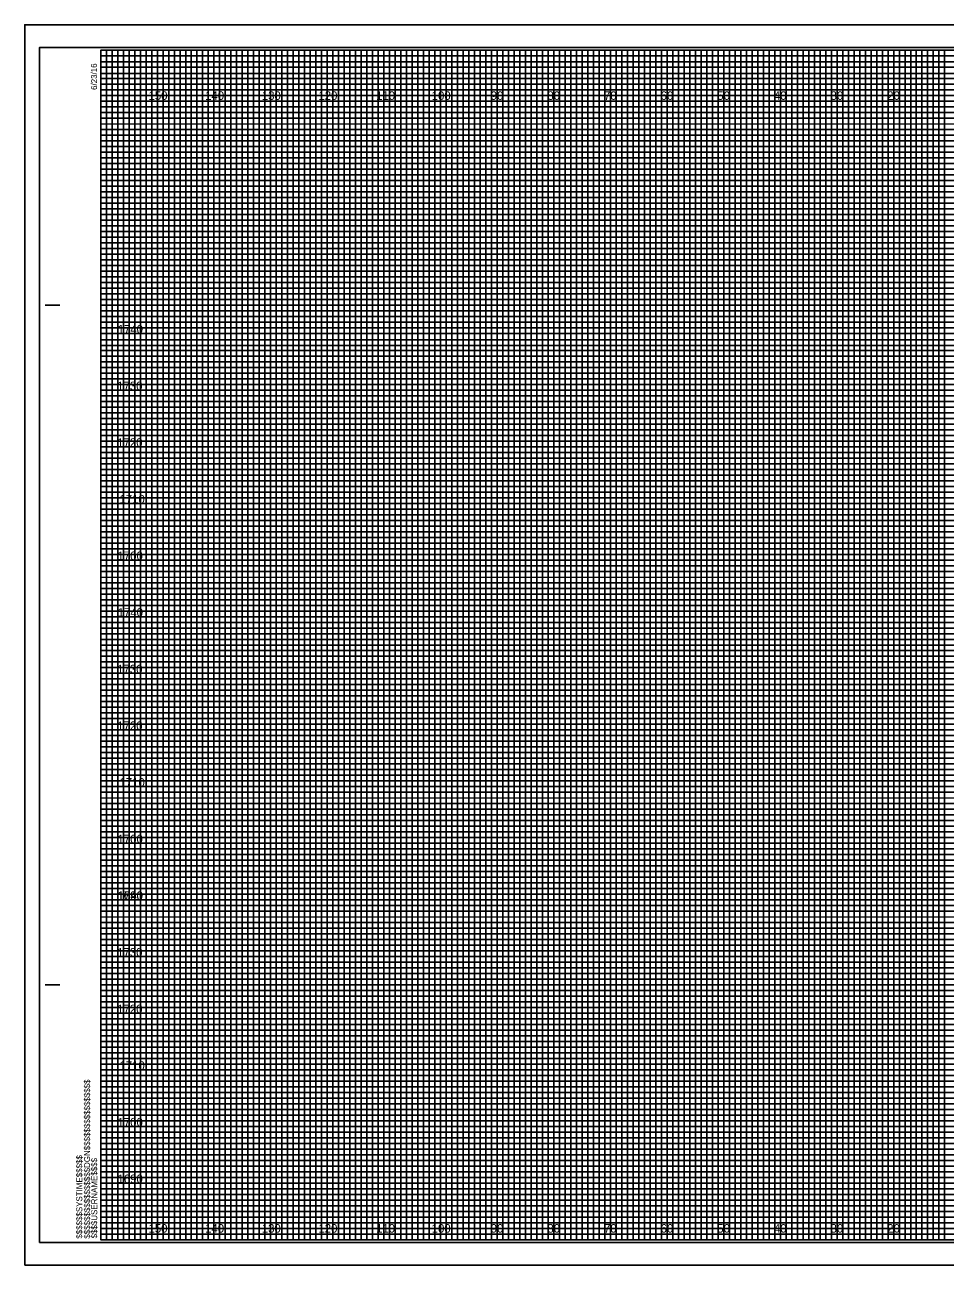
# Model space of a CAD drawing. Extents: x -15 to 323, y -5 to 6170.
# Drawn here: x -13.4 to 149.1, y 435.5 to 654.5 of the extents above; entities that cross this region are included whole.
import ezdxf

# ---------------------------------------------------------------- set-up
doc = ezdxf.new("R2010")
doc.units = 0
for name, color, linetype in [('Prop XS DDE', 7, 'Continuous'), ('Prop XS DDE Slope Text', 7, 'Continuous'), ('Prop XS DDE Text', 7, 'Continuous'), ('Prop XS Earthwork Shape', 7, 'Continuous'), ('Prop XS Noise Wall', 7, 'Continuous'), ('Prop XS Retaining Wall', 7, 'Continuous'), ('Prop XS Station Labels', 7, 'Continuous'), ('Scratch_Level_3', 7, 'Continuous'), ('Scratch_Level_7', 7, 'Continuous'), ('Scratch_Level_8', 7, 'Continuous'), ('Sheet Cross Section Grid Minor 1 CELL', 7, 'Continuous')]:
    doc.layers.add(name, color=color, linetype=linetype)

msp = doc.modelspace()

# ---------------------------------------------------------------- linework, layer by layer
at = {"layer": 'Prop XS DDE'}
msp.add_lwpolyline([(-13.4, 435.5), (323.3, 435.5), (323.3, 654.5), (-13.4, 654.5)], close=True, dxfattribs=at)
at = {"layer": 'Prop XS DDE Slope Text'}
msp.add_lwpolyline([(-10.8, 439.5), (322.4, 439.5), (322.4, 650.5), (-10.8, 650.5)], close=True, dxfattribs=at)
at = {"layer": 'Prop XS DDE Text'}
for p, q in [((10, 440), (10, 650)), ((20, 440), (20, 650)), ((30, 440), (30, 650)), ((40, 440), (40, 650)), ((50, 440), (50, 650)), ((60, 440), (60, 650)), ((70, 440), (70, 650)), ((80, 440), (80, 650)), ((90, 440), (90, 650)), ((100, 440), (100, 650)), ((110, 440), (110, 650)), ((120, 440), (120, 650)), ((130, 440), (130, 650)), ((140, 440), (140, 650)), ((0, 640), (320, 640)), ((0, 630), (320, 630)), ((0, 620), (320, 620)), ((0, 610), (320, 610)), ((0, 600), (320, 600)), ((0, 590), (320, 590)), ((0, 580), (320, 580)), ((0, 570), (320, 570)), ((0, 560), (320, 560)), ((0, 550), (320, 550)), ((0, 540), (320, 540)), ((0, 530), (320, 530)), ((0, 520), (320, 520)), ((0, 510), (320, 510)), ((0, 500), (320, 500)), ((0, 490), (320, 490)), ((0, 480), (320, 480)), ((0, 470), (320, 470)), ((0, 460), (320, 460)), ((0, 450), (320, 450))]:
    msp.add_line(p, q, dxfattribs=at)
at = {"layer": 'Prop XS Earthwork Shape'}
for p, q in [((10, 650), (0, 650)), ((10, 440), (10, 650)), ((30, 650), (20, 650)), ((20, 650), (20, 440)), ((30, 440), (30, 650)), ((50, 650), (40, 650)), ((40, 650), (40, 440)), ((50, 440), (50, 650)), ((70, 650), (60, 650)), ((60, 650), (60, 440)), ((70, 440), (70, 650)), ((90, 650), (80, 650)), ((80, 650), (80, 440)), ((90, 440), (90, 650)), ((110, 650), (100, 650)), ((100, 650), (100, 440)), ((110, 440), (110, 650)), ((130, 650), (120, 650)), ((120, 650), (120, 440)), ((130, 440), (130, 650)), ((150, 650), (140, 650)), ((140, 650), (140, 440)), ((20, 440), (10, 440)), ((40, 440), (30, 440)), ((60, 440), (50, 440)), ((80, 440), (70, 440)), ((100, 440), (90, 440)), ((120, 440), (110, 440)), ((140, 440), (130, 440))]:
    msp.add_line(p, q, dxfattribs=at)
for points in [[(0, 640), (320, 640), (320, 630), (0, 630)], [(0, 620), (320, 620), (320, 610), (0, 610)], [(0, 600), (320, 600), (320, 590), (0, 590)], [(0, 580), (320, 580), (320, 570), (0, 570)], [(0, 560), (320, 560), (320, 550), (0, 550)], [(0, 540), (320, 540), (320, 530), (0, 530)], [(0, 520), (320, 520), (320, 510), (0, 510)], [(0, 500), (320, 500), (320, 490), (0, 490)], [(0, 480), (320, 480), (320, 470), (0, 470)], [(0, 460), (320, 460), (320, 450), (0, 450)]]:
    msp.add_lwpolyline(points, dxfattribs=at)
at = {"layer": 'Prop XS Noise Wall'}
for p, q in [((-9.8, 605), (-7.3, 605)), ((-9.7, 605), (-7.2, 605)), ((-9.8, 485), (-7.3, 485)), ((-9.7, 485), (-7.2, 485)), ((0, 440), (0, 440)), ((0, 440), (0, 440)), ((0, 440), (0, 440)), ((0, 440), (0, 440)), ((0, 440), (0, 440)), ((0, 440), (0, 440)), ((0, 440), (0, 440))]:
    msp.add_line(p, q, dxfattribs=at)
msp.add_lwpolyline([(320, 650), (0, 650), (0, 440), (320, 440)], close=True, dxfattribs=at)
at = {"layer": 'Prop XS Retaining Wall'}
for points in [[(0, 440), (1, 440), (1, 650), (2, 650), (2, 440)], [(2, 440), (3, 440), (3, 650), (4, 650), (4, 440)], [(5, 440), (6, 440), (6, 650), (7, 650), (7, 440)], [(7, 440), (8, 440), (8, 650), (9, 650), (9, 440)], [(10, 440), (11, 440), (11, 650), (12, 650), (12, 440)], [(12, 440), (13, 440), (13, 650), (14, 650), (14, 440)], [(15, 440), (16, 440), (16, 650), (17, 650), (17, 440)], [(17, 440), (18, 440), (18, 650), (19, 650), (19, 440)], [(20, 440), (21, 440), (21, 650), (22, 650), (22, 440)], [(22, 440), (23, 440), (23, 650), (24, 650), (24, 440)], [(25, 440), (26, 440), (26, 650), (27, 650), (27, 440)], [(27, 440), (28, 440), (28, 650), (29, 650), (29, 440)], [(30, 440), (31, 440), (31, 650), (32, 650), (32, 440)], [(32, 440), (33, 440), (33, 650), (34, 650), (34, 440)], [(35, 440), (36, 440), (36, 650), (37, 650), (37, 440)], [(37, 440), (38, 440), (38, 650), (39, 650), (39, 440)], [(40, 440), (41, 440), (41, 650), (42, 650), (42, 440)], [(42, 440), (43, 440), (43, 650), (44, 650), (44, 440)], [(45, 440), (46, 440), (46, 650), (47, 650), (47, 440)], [(47, 440), (48, 440), (48, 650), (49, 650), (49, 440)], [(50, 440), (51, 440), (51, 650), (52, 650), (52, 440)], [(52, 440), (53, 440), (53, 650), (54, 650), (54, 440)], [(55, 440), (56, 440), (56, 650), (57, 650), (57, 440)], [(57, 440), (58, 440), (58, 650), (59, 650), (59, 440)], [(60, 440), (61, 440), (61, 650), (62, 650), (62, 440)], [(62, 440), (63, 440), (63, 650), (64, 650), (64, 440)], [(65, 440), (66, 440), (66, 650), (67, 650), (67, 440)], [(67, 440), (68, 440), (68, 650), (69, 650), (69, 440)], [(70, 440), (71, 440), (71, 650), (72, 650), (72, 440)], [(72, 440), (73, 440), (73, 650), (74, 650), (74, 440)], [(75, 440), (76, 440), (76, 650), (77, 650), (77, 440)], [(77, 440), (78, 440), (78, 650), (79, 650), (79, 440)], [(80, 440), (81, 440), (81, 650), (82, 650), (82, 440)], [(82, 440), (83, 440), (83, 650), (84, 650), (84, 440)], [(85, 440), (86, 440), (86, 650), (87, 650), (87, 440)], [(87, 440), (88, 440), (88, 650), (89, 650), (89, 440)], [(90, 440), (91, 440), (91, 650), (92, 650), (92, 440)], [(92, 440), (93, 440), (93, 650), (94, 650), (94, 440)], [(95, 440), (96, 440), (96, 650), (97, 650), (97, 440)], [(97, 440), (98, 440), (98, 650), (99, 650), (99, 440)], [(100, 440), (101, 440), (101, 650), (102, 650), (102, 440)], [(102, 440), (103, 440), (103, 650), (104, 650), (104, 440)], [(105, 440), (106, 440), (106, 650), (107, 650), (107, 440)], [(107, 440), (108, 440), (108, 650), (109, 650), (109, 440)], [(110, 440), (111, 440), (111, 650), (112, 650), (112, 440)], [(112, 440), (113, 440), (113, 650), (114, 650), (114, 440)], [(115, 440), (116, 440), (116, 650), (117, 650), (117, 440)], [(117, 440), (118, 440), (118, 650), (119, 650), (119, 440)], [(120, 440), (121, 440), (121, 650), (122, 650), (122, 440)], [(122, 440), (123, 440), (123, 650), (124, 650), (124, 440)], [(125, 440), (126, 440), (126, 650), (127, 650), (127, 440)], [(127, 440), (128, 440), (128, 650), (129, 650), (129, 440)], [(130, 440), (131, 440), (131, 650), (132, 650), (132, 440)], [(132, 440), (133, 440), (133, 650), (134, 650), (134, 440)], [(135, 440), (136, 440), (136, 650), (137, 650), (137, 440)], [(137, 440), (138, 440), (138, 650), (139, 650), (139, 440)], [(140, 440), (141, 440), (141, 650), (142, 650), (142, 440)], [(142, 440), (143, 440), (143, 650), (144, 650), (144, 440)], [(145, 440), (146, 440), (146, 650), (147, 650), (147, 440)], [(147, 440), (148, 440), (148, 650), (149, 650), (149, 440)]]:
    msp.add_lwpolyline(points, dxfattribs=at)
at = {"layer": 'Prop XS Station Labels'}
for points in [[(0, 650), (5, 650), (5, 440), (15, 440), (15, 650), (25, 650), (25, 440), (35, 440), (35, 650), (45, 650), (45, 440), (55, 440), (55, 650), (65, 650), (65, 440), (75, 440), (75, 650), (85, 650), (85, 440), (95, 440), (95, 650), (105, 650), (105, 440), (115, 440), (115, 650), (125, 650), (125, 440), (135, 440), (135, 650), (145, 650), (145, 440), (155, 440)], [(0, 645), (275, 645)], [(0, 625), (320, 625), (320, 635), (0, 635)], [(0, 605), (320, 605), (320, 615), (0, 615)], [(0, 585), (320, 585), (320, 595), (0, 595)], [(0, 565), (320, 565), (320, 575), (0, 575)], [(0, 545), (320, 545), (320, 555), (0, 555)], [(0, 525), (320, 525), (320, 535), (0, 535)], [(0, 505), (320, 505), (320, 515), (0, 515)], [(0, 485), (320, 485), (320, 495), (0, 495)], [(0, 465), (320, 465), (320, 475), (0, 475)], [(0, 445), (320, 445), (320, 455), (0, 455)]]:
    msp.add_lwpolyline(points, dxfattribs=at)
at = {"layer": 'Scratch_Level_7'}
for p, q in [((323.3, 654.5), (-13.4, 654.5)), ((-13.4, 654.5), (-13.4, 435.5)), ((-13.4, 435.5), (323.3, 435.5))]:
    msp.add_line(p, q, dxfattribs=at)
at = {"layer": 'Sheet Cross Section Grid Minor 1 CELL'}
for p, q in [((0, 649), (260, 649)), ((260, 647.98), (0, 647.98)), ((0, 647.98), (0, 647)), ((0, 647), (260, 647)), ((260, 645.89), (0, 645.89)), ((0, 645.89), (0, 644)), ((0, 644), (320, 644))]:
    msp.add_line(p, q, dxfattribs=at)
for points in [[(0, 643), (270, 643), (320, 643), (320, 642), (0, 642)], [(0, 641), (320, 641), (320, 639), (0, 639)], [(0, 638), (320, 638), (320, 637), (0, 636.98)], [(0, 636), (320, 636), (320, 634), (0, 634)], [(0, 633), (320, 633), (320, 632), (0, 632)], [(0, 631), (320, 631), (320, 629), (0, 629)], [(0, 628), (320, 628), (320, 627), (0, 627)], [(0, 626), (320, 626), (320, 624), (0, 624)], [(0, 623), (320, 623), (320, 622), (0, 622)], [(0, 621), (320, 621), (320, 619), (0, 619)], [(0, 618), (320, 618), (320, 617), (0, 617)], [(0, 616), (320, 616), (320, 613.95), (320, 613), (320, 612), (0, 612)], [(0, 614), (320, 614), (320, 613), (0, 613)], [(0, 611), (320, 611), (320, 609), (0, 609.03)], [(0, 609.03), (320, 609), (320, 608), (0, 608)], [(0, 607), (320, 607), (320, 606), (0, 606)], [(0, 604), (320, 604), (320, 603), (0, 603)], [(0, 602), (320, 602), (320, 601), (0, 601)], [(-0.07, 598.89), (320, 598.89), (320, 597.88), (-0.07, 597.88)], [(0, 597), (320, 597), (320, 596), (0, 596)], [(0, 594), (320, 594), (320, 593), (0, 593)], [(0, 592), (320, 592), (320, 591), (0, 591)], [(0, 589), (320, 589), (320, 588), (0, 588)], [(0, 587), (320, 587), (320, 586), (0, 586)], [(0, 584), (320, 584), (320, 583), (0, 583)], [(0, 582), (320, 582), (320, 581), (0, 581)], [(0, 579), (320, 579), (319.99, 577.98), (0, 578)], [(0, 577), (320, 577), (320, 576), (0, 576)], [(0, 574), (320, 574), (320, 573), (0, 573)], [(0, 572), (320, 572), (320, 571), (0, 571)], [(0, 569), (320, 569), (320, 568), (0, 568)], [(0, 567), (320, 567), (320, 566), (0, 566)], [(0, 564), (320, 564), (320, 563), (0, 563)], [(0, 562), (320, 562), (320, 561), (0, 561)], [(0, 559), (320, 559), (320, 558), (0, 558)], [(0, 556.99), (320.07, 556.91), (320, 556), (0, 556)], [(0, 554), (320, 554), (320, 553), (0, 553)], [(0, 552), (320, 552), (320, 551), (0, 551)], [(0, 549), (320, 549), (320, 548), (0, 548)], [(0, 547), (320, 547), (320, 546), (0, 546)], [(0, 544), (320, 544), (320, 543), (0, 543)], [(0, 542), (320, 542), (320, 541), (0, 541)], [(0, 539), (320, 539), (320, 538), (0, 538)], [(0, 537), (320, 537), (320, 536), (0, 536)], [(0, 534), (320, 534), (320, 533), (0, 533)], [(0, 532), (320, 532), (320, 531), (0, 531)], [(0, 529), (320, 529), (320, 528), (0, 528)], [(0, 527), (320, 527), (320, 526), (0, 526)], [(0, 524), (320, 524), (320, 523), (0, 523)], [(0, 522), (320, 522), (320, 521), (0, 521)], [(0, 519), (320, 519), (319.99, 517.98), (0, 518)], [(0, 517), (320, 517), (320, 516), (0, 516)], [(0, 514), (320, 514), (320, 513), (0, 513)], [(0, 512), (320, 512), (320, 511), (0, 511)], [(0, 509), (320, 509), (320, 508), (0, 508)], [(0, 507), (320, 507), (320, 506), (0, 506)], [(0, 504), (320, 504), (320, 503), (0, 503)], [(0, 502), (320, 502), (320, 501), (0, 501)], [(0, 499), (320, 499), (320, 498), (0, 498)], [(0, 496.99), (320.07, 496.91), (320, 496), (0, 496)], [(0, 494), (320, 494), (320, 493), (0, 493)], [(0, 492), (320, 492), (320, 491), (0, 491)], [(0, 489), (320, 489), (320, 488), (0, 488)], [(0, 487), (320, 487), (320, 486), (0, 486)], [(0, 484), (320, 484), (320, 483), (0, 483)], [(0, 482), (320, 482), (320, 481), (0, 481)], [(0, 479), (320, 479), (320, 478), (0, 478)], [(0, 477), (320, 477), (320, 476), (0, 476)], [(0, 474), (320, 474), (320, 473), (0, 473)], [(0, 472), (320, 472), (320, 471), (0, 471)], [(0, 469), (320, 469), (320, 468), (0, 468)], [(0, 467), (320, 467), (320, 466), (0, 466)], [(0, 464), (320, 464), (320, 463), (0, 463)], [(0, 462), (320, 462), (320, 461), (0, 461)], [(0, 459), (320, 459), (320, 458), (0, 458)], [(0, 457), (320, 457), (320, 456), (0, 456)], [(0, 454), (320, 454), (320, 453), (0, 453)], [(0, 452), (320, 452), (320, 451), (0, 451)], [(0, 449), (320, 449), (320, 448), (0, 448)], [(0, 447), (320, 447), (320, 446), (0, 446)], [(0, 444), (320, 444), (320, 443), (0, 443)], [(0, 442), (320, 442), (320, 441), (0, 441)]]:
    msp.add_lwpolyline(points, dxfattribs=at)

# ---------------------------------------------------------------- texts
at = {"layer": 'Prop XS Noise Wall'}
for s, p in [('6/23/16', (-0.65, 643)), ('$$$$$$$$$$$$$$$$DGN$$$$$$$$$$$$$$$$', (-1.88, 440.18)), ('$$$$$$SYSTIME$$$$$', (-3.26, 440.18)), ('$$$$USERNAME$$$$', (-0.62, 440.23))]:
    msp.add_text(s, height=1.05, rotation=90, dxfattribs=at).set_placement(p)
at = {"layer": 'Scratch_Level_3'}
for s, p in [('1740', (3, 600)), ('1730', (2.92, 590)), ('1720', (2.93, 580)), ('1710', (3.31, 570)), ('1700', (2.98, 560)), ('1740', (3, 550)), ('1730', (2.92, 540)), ('1720', (2.93, 530)), ('1710', (3.31, 520)), ('1700', (2.98, 510)), ('1690', (2.97, 500)), ('1740', (3, 500)), ('1730', (2.92, 490)), ('1720', (2.93, 480)), ('1710', (3.31, 470)), ('1700', (2.98, 460)), ('1690', (2.97, 450))]:
    msp.add_text(s, height=1.5, dxfattribs=at).set_placement(p)
at = {"layer": 'Scratch_Level_8'}
for s, p in [('150', (8.44, 641.25)), ('140', (18.44, 641.25)), ('130', (28.44, 641.25)), ('120', (38.44, 641.25)), ('110', (48.62, 641.25)), ('100', (58.44, 641.25)), ('90', (68.86, 641.25)), ('80', (78.86, 641.25)), ('70', (88.86, 641.25)), ('60', (98.86, 641.25)), ('50', (108.86, 641.25)), ('40', (118.86, 641.25)), ('30', (128.86, 641.25)), ('20', (138.86, 641.25)), ('150', (8.44, 441.25)), ('140', (18.44, 441.25)), ('130', (28.44, 441.25)), ('120', (38.44, 441.25)), ('110', (48.62, 441.25)), ('100', (58.44, 441.25)), ('90', (68.86, 441.25)), ('80', (78.86, 441.25)), ('70', (88.86, 441.25)), ('60', (98.86, 441.25)), ('50', (108.86, 441.25)), ('40', (118.86, 441.25)), ('30', (128.86, 441.25)), ('20', (138.86, 441.25))]:
    msp.add_text(s, height=1.5, dxfattribs=at).set_placement(p)

doc.saveas('drawing.dxf')
